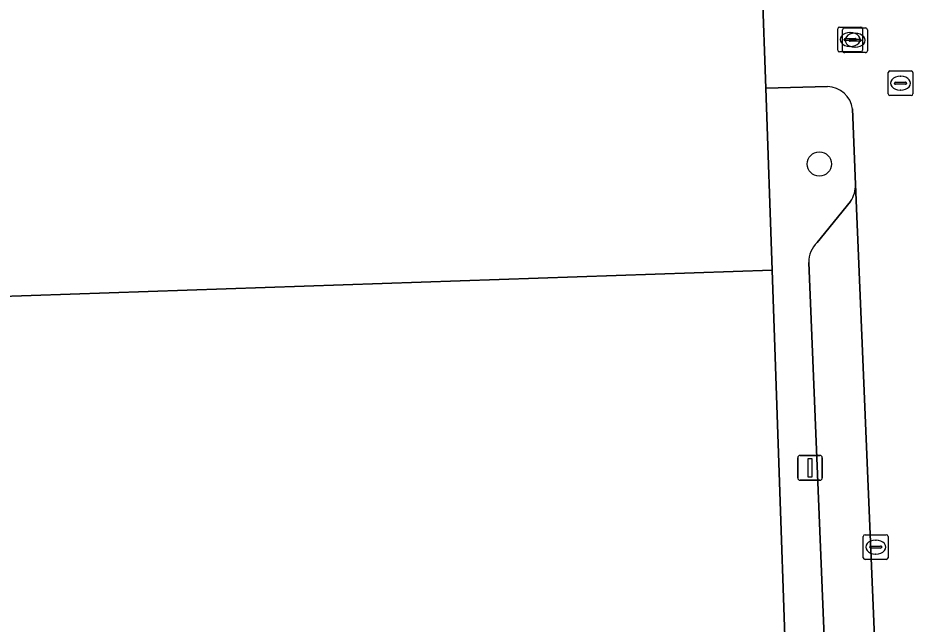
# Model space of a CAD drawing. Extents: x 160554 to 161248, y 385329 to 386506.
# Drawn here: x 160667.22 to 160703.3, y 386251.22 to 386275.63 of the extents above; entities that cross this region are included whole.
import ezdxf

# ---------------------------------------------------------------- set-up
doc = ezdxf.new("R2010")
doc.units = 0
for name, color, linetype in [('IMGEO_Boom', 7, 'Continuous'), ('IMGEO_Erf', 7, 'Continuous'), ('IMGEO_Kolk', 7, 'Continuous'), ('IMGEO_Lichtmast', 7, 'Continuous'), ('IMGEO_Muur', 7, 'Continuous'), ('IMGEO_Pand', 7, 'Continuous'), ('IMGEO_Parkeervlak_open', 7, 'Continuous'), ('IMGEO_Rijbaan_lokaal_open', 7, 'Continuous'), ('IMGEO_Rioolput', 7, 'Continuous'), ('IMGEO_Voetpad_open', 7, 'Continuous')]:
    doc.layers.add(name, color=color, linetype=linetype)

msp = doc.modelspace()

# ---------------------------------------------------------------- linework, layer by layer
at = {"layer": 'IMGEO_Boom'}
msp.add_circle((160699.518, 386269.748), 0.489, dxfattribs=at)
at = {"layer": 'IMGEO_Erf'}
msp.add_lwpolyline([(160669.184, 386292.078), (160655.03, 386291.611), (160657.871, 386279.519), (160661.46, 386264.242), (160697.62, 386265.469), (160697.362, 386272.799), (160697.217, 386276.926), (160697.082, 386280.77), (160697.07, 386281.12), (160688.865, 386280.841), (160688.661, 386286.645), (160688.445, 386292.774), (160687.596, 386292.753), (160687.794, 386286.665), (160669.376, 386286.012)], close=True, dxfattribs=at)
at = {"layer": 'IMGEO_Kolk'}
for p, q in [((160700.26, 386274.337), (160700.26, 386275.189)), ((160700.335, 386275.263), (160701.187, 386275.263)), ((160700.457, 386274.308), (160700.457, 386275.16)), ((160700.532, 386275.234), (160701.384, 386275.234)), ((160700.748, 386275.043), (160700.773, 386275.043)), ((160700.945, 386275.014), (160700.97, 386275.014)), ((160701.261, 386275.189), (160701.261, 386274.337)), ((160701.458, 386275.16), (160701.458, 386274.308)), ((160700.519, 386274.757), (160700.519, 386274.769)), ((160700.957, 386274.72), (160700.559, 386274.72)), ((160700.562, 386274.806), (160700.96, 386274.806)), ((160700.716, 386274.728), (160700.716, 386274.74)), ((160701.154, 386274.691), (160700.756, 386274.691)), ((160700.759, 386274.777), (160701.157, 386274.777)), ((160701.003, 386274.769), (160701.003, 386274.757)), ((160701.2, 386274.74), (160701.2, 386274.728)), ((160700.771, 386274.483), (160700.746, 386274.483)), ((160700.968, 386274.454), (160700.943, 386274.454)), ((160701.187, 386274.263), (160700.335, 386274.263)), ((160701.384, 386274.234), (160700.532, 386274.234)), ((160701.365, 386254.82), (160702.217, 386254.82)), ((160701.29, 386253.894), (160701.29, 386254.746)), ((160701.778, 386254.6), (160701.803, 386254.6)), ((160702.291, 386254.746), (160702.291, 386253.894)), ((160701.549, 386254.314), (160701.549, 386254.326)), ((160701.987, 386254.277), (160701.589, 386254.277)), ((160701.592, 386254.363), (160701.99, 386254.363)), ((160702.033, 386254.326), (160702.033, 386254.314)), ((160702.217, 386253.82), (160701.365, 386253.82)), ((160701.801, 386254.04), (160701.776, 386254.04))]:
    msp.add_line(p, q, dxfattribs=at)
for points in [[(160700.26, 386274.337), (160700.26, 386275.189)], [(160700.335, 386275.263), (160701.187, 386275.263)], [(160700.457, 386274.308), (160700.457, 386275.16)], [(160700.532, 386275.234), (160701.384, 386275.234)], [(160701.261, 386275.189), (160701.261, 386274.337)], [(160701.458, 386275.16), (160701.458, 386274.308)], [(160701.187, 386274.263), (160700.335, 386274.263)], [(160701.384, 386274.234), (160700.532, 386274.234)], [(160701.365, 386254.82), (160702.217, 386254.82)], [(160701.29, 386253.894), (160701.29, 386254.746)], [(160702.291, 386254.746), (160702.291, 386253.894)], [(160702.217, 386253.82), (160701.365, 386253.82)]]:
    msp.add_lwpolyline(points, dxfattribs=at)
for centre, radius, start, end in [((160700.337, 386275.187), 0.0765, 91.552, 178.448), ((160700.337, 386275.187), 0.0765, 91.552, 178.448), ((160700.534, 386275.158), 0.0765, 91.552, 178.448), ((160700.534, 386275.158), 0.0765, 91.552, 178.448), ((160701.185, 386275.187), 0.0765, 1.552, 88.448), ((160701.185, 386275.187), 0.0765, 1.552, 88.448), ((160701.382, 386275.158), 0.0765, 1.552, 88.448), ((160701.382, 386275.158), 0.0765, 1.552, 88.448), ((160700.559, 386274.766), 0.0403, 85.8775, 175.7526), ((160700.556, 386274.756), 0.0366, 178.938, 274.7102), ((160700.756, 386274.737), 0.0403, 85.8775, 175.7526), ((160700.753, 386274.727), 0.0366, 178.938, 274.7102), ((160700.96, 386274.763), 0.043, 264.8664, 352.4533), ((160700.964, 386274.768), 0.0386, 1.7309, 96.639), ((160701.157, 386274.734), 0.043, 264.8664, 352.4533), ((160701.161, 386274.739), 0.0386, 1.7309, 96.639), ((160700.337, 386274.339), 0.0765, 181.552, 268.448), ((160700.337, 386274.339), 0.0765, 181.552, 268.448), ((160700.534, 386274.31), 0.0765, 181.552, 268.448), ((160700.534, 386274.31), 0.0765, 181.552, 268.448), ((160701.185, 386274.339), 0.0765, 271.552, 358.448), ((160701.185, 386274.339), 0.0765, 271.552, 358.448), ((160701.382, 386274.31), 0.0765, 271.552, 358.448), ((160701.382, 386274.31), 0.0765, 271.552, 358.448), ((160701.367, 386254.744), 0.0765, 91.552, 178.448), ((160701.367, 386254.744), 0.0765, 91.552, 178.448), ((160702.215, 386254.744), 0.0765, 1.552, 88.448), ((160702.215, 386254.744), 0.0765, 1.552, 88.448), ((160701.589, 386254.323), 0.0403, 85.8775, 175.7526), ((160701.586, 386254.313), 0.0366, 178.938, 274.7102), ((160701.99, 386254.32), 0.043, 264.8664, 352.4533), ((160701.994, 386254.325), 0.0386, 1.7309, 96.639), ((160701.367, 386253.896), 0.0765, 181.552, 268.448), ((160701.367, 386253.896), 0.0765, 181.552, 268.448), ((160702.215, 386253.896), 0.0765, 271.552, 358.448), ((160702.215, 386253.896), 0.0765, 271.552, 358.448)]:
    msp.add_arc(centre, radius, start, end, dxfattribs=at)
for centre, major_axis, ratio, start_param, end_param in [((160700.747, 386274.763), (-0.387, 0.002), 0.722429, 4.712389, 7.853982), ((160700.944, 386274.734), (-0.387, 0.002), 0.722429, 4.712389, 7.853982), ((160700.772, 386274.763), (-0.39, 0.002), 0.717154, 1.570796, 4.712389), ((160700.969, 386274.734), (-0.39, 0.002), 0.717154, 1.570796, 4.712389), ((160701.777, 386254.32), (-0.387, 0.002), 0.722429, 4.712389, 7.853982), ((160701.802, 386254.32), (-0.39, 0.002), 0.717154, 1.570796, 4.712389)]:
    msp.add_ellipse(centre, major_axis=major_axis, ratio=ratio, start_param=start_param, end_param=end_param, dxfattribs=at)
at = {"layer": 'IMGEO_Lichtmast'}
for p, q in [((160698.646, 386257.112), (160698.646, 386257.912)), ((160698.646, 386257.912), (160698.646, 386257.112)), ((160698.746, 386258.012), (160699.536, 386258.012)), ((160699.536, 386258.012), (160698.746, 386258.012)), ((160699.636, 386257.912), (160699.636, 386257.112)), ((160699.636, 386257.112), (160699.636, 386257.912)), ((160699.536, 386257.012), (160698.746, 386257.012)), ((160698.746, 386257.012), (160699.536, 386257.012))]:
    msp.add_line(p, q, dxfattribs=at)
msp.add_lwpolyline([(160699.066, 386257.887), (160699.216, 386257.887), (160699.216, 386257.137), (160699.066, 386257.137), (160699.066, 386257.887)], dxfattribs=at)
for centre, start, end in [((160698.746, 386257.912), 90, 180), ((160698.746, 386257.912), 90, 180), ((160699.536, 386257.912), 0, 90), ((160699.536, 386257.912), 360, 90), ((160698.746, 386257.112), 180, 270), ((160698.746, 386257.112), 180, 270), ((160699.536, 386257.112), 270, 0), ((160699.536, 386257.112), 270, 0)]:
    msp.add_arc(centre, 0.1, start, end, dxfattribs=at)
at = {"layer": 'IMGEO_Muur'}
for points in [[(160697.362, 386272.799), (160697.217, 386276.926)], [(160697.62, 386265.469), (160697.362, 386272.799)]]:
    msp.add_lwpolyline(points, dxfattribs=at)
at = {"layer": 'IMGEO_Pand'}
msp.add_lwpolyline([(160668.778, 386234.788), (160698.222, 386235.793), (160698.053, 386241.773), (160698.434, 386241.796), (160697.62, 386265.469), (160661.46, 386264.242), (160667.809, 386237.045), (160668.198, 386237.136)], close=True, dxfattribs=at)
at = {"layer": 'IMGEO_Parkeervlak_open'}
for points in [[(160702.399, 386233.612), (160702.422, 386234.357), (160700.971, 386268.926)], [(160700.781, 386268.242), (160699.432, 386266.587)], [(160699.092, 386265.786), (160700.31, 386236.275)]]:
    msp.add_lwpolyline(points, dxfattribs=at)
for centre, radius, start, end in [((160699.801, 386268.883), 1.171, 326.8342, 2.1175), ((160700.138, 386265.815), 1.046, 132.4324, 181.5681)]:
    msp.add_arc(centre, radius, start, end, dxfattribs=at)
at = {"layer": 'IMGEO_Rijbaan_lokaal_open'}
for points in [[(160700.856, 386271.965), (160700.971, 386268.926), (160702.422, 386234.357), (160709.46, 386234.539), (160709.406, 386235.637), (160709.4, 386235.748), (160707.567, 386284.816), (160705.993, 386323.873)], [(160699.657, 386276.974), (160697.217, 386276.926), (160697.362, 386272.799), (160699.845, 386272.865)]]:
    msp.add_lwpolyline(points, dxfattribs=at)
msp.add_arc((160699.835, 386271.836), 1.029, 7.1883, 89.4602, dxfattribs=at)
at = {"layer": 'IMGEO_Rioolput'}
for p, q in [((160702.29, 386272.577), (160702.29, 386273.429)), ((160702.365, 386273.503), (160703.217, 386273.503)), ((160702.778, 386273.283), (160702.803, 386273.283)), ((160703.291, 386273.429), (160703.291, 386272.577)), ((160702.549, 386272.997), (160702.549, 386273.009)), ((160702.987, 386272.96), (160702.589, 386272.96)), ((160702.592, 386273.046), (160702.99, 386273.046)), ((160703.033, 386273.009), (160703.033, 386272.997)), ((160703.217, 386272.503), (160702.365, 386272.503)), ((160702.801, 386272.723), (160702.776, 386272.723))]:
    msp.add_line(p, q, dxfattribs=at)
for points in [[(160702.29, 386272.577), (160702.29, 386273.429)], [(160702.365, 386273.503), (160703.217, 386273.503)], [(160703.291, 386273.429), (160703.291, 386272.577)], [(160703.217, 386272.503), (160702.365, 386272.503)]]:
    msp.add_lwpolyline(points, dxfattribs=at)
for centre, radius, start, end in [((160702.367, 386273.427), 0.0765, 91.552, 178.448), ((160702.367, 386273.427), 0.0765, 91.552, 178.448), ((160703.215, 386273.427), 0.0765, 1.552, 88.448), ((160703.215, 386273.427), 0.0765, 1.552, 88.448), ((160702.589, 386273.006), 0.0403, 85.8775, 175.7526), ((160702.586, 386272.996), 0.0366, 178.938, 274.7102), ((160702.99, 386273.003), 0.043, 264.8664, 352.4533), ((160702.994, 386273.008), 0.0386, 1.7309, 96.639), ((160702.367, 386272.579), 0.0765, 181.552, 268.448), ((160702.367, 386272.579), 0.0765, 181.552, 268.448), ((160703.215, 386272.579), 0.0765, 271.552, 358.448), ((160703.215, 386272.579), 0.0765, 271.552, 358.448)]:
    msp.add_arc(centre, radius, start, end, dxfattribs=at)
for centre, major_axis, ratio, start_param, end_param in [((160702.777, 386273.003), (-0.387, 0.002), 0.722429, 4.712389, 7.853982), ((160702.802, 386273.003), (-0.39, 0.002), 0.717154, 1.570796, 4.712389)]:
    msp.add_ellipse(centre, major_axis=major_axis, ratio=ratio, start_param=start_param, end_param=end_param, dxfattribs=at)
at = {"layer": 'IMGEO_Voetpad_open'}
for points in [[(160699.845, 386272.865), (160697.362, 386272.799), (160697.62, 386265.469), (160698.434, 386241.796), (160698.053, 386241.773), (160698.222, 386235.793), (160698.294, 386233.22), (160698.743, 386233.238), (160702.419, 386233.385), (160702.399, 386233.612)], [(160700.971, 386268.926), (160700.856, 386271.965)], [(160699.432, 386266.587), (160700.781, 386268.242)], [(160700.31, 386236.275), (160699.092, 386265.786)]]:
    msp.add_lwpolyline(points, dxfattribs=at)
for centre, radius, start, end in [((160699.835, 386271.836), 1.029, 7.1883, 89.4602), ((160699.801, 386268.883), 1.171, 326.8342, 2.1175), ((160700.138, 386265.815), 1.046, 132.4324, 181.5681)]:
    msp.add_arc(centre, radius, start, end, dxfattribs=at)

doc.saveas('drawing.dxf')
